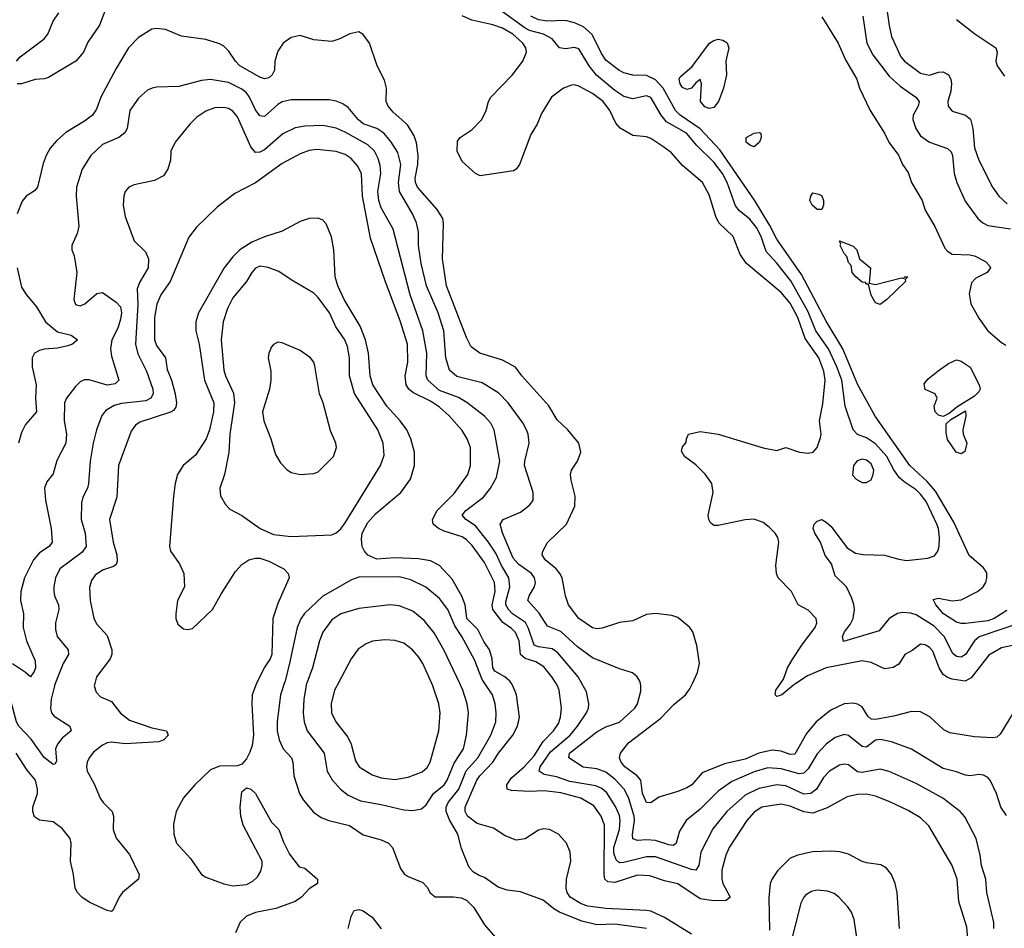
# Model space of a CAD drawing. Header units: inches. Extents: x 1834610 to 2027685, y 642842 to 774116.
# Tile 470 of 632: x 1944721 to 1949103, y 738911 to 742955. Entities that reach past the tile are written whole.
import ezdxf

# ---------------------------------------------------------------- set-up
doc = ezdxf.new("R2010")
doc.units = ezdxf.units.IN
doc.header["$MEASUREMENT"] = 0
doc.layers.add('B9743', color=7, linetype='Continuous')
doc.layers.add('B9744', color=7, linetype='Continuous')

msp = doc.modelspace()

# ---------------------------------------------------------------- linework, layer by layer
at = {"layer": 'B9743', "color": 5}
for points, elevation in [([(1944879.9, 740000), (1944876, 739990), (1944861.3, 739930), (1944858.4, 739890), (1944863.5, 739870), (1944874.5, 739854.5), (1944944.9, 739810), (1944950.6, 739790), (1944910, 739756.8), (1944889.3, 739730), (1944880.6, 739710), (1944884.9, 739655.1), (1944878, 739642), (1944870, 739639.7), (1944830, 739670.8), (1944772.7, 739752.7), (1944717.5, 739810), (1944706.8, 739830), (1944670, 739969.8), (1944654.4, 740000)], 460), ([(1945055.5, 740000), (1945053, 739990), (1945061.2, 739961.2), (1945080.8, 739940.8), (1945130, 739919.7), (1945170, 739868.5), (1945210, 739836.6), (1945310, 739803.5), (1945374.8, 739790), (1945382.4, 739770), (1945363.1, 739750), (1945339.8, 739740.2), (1945191.5, 739731.5), (1945130, 739739.9), (1945110, 739735.8), (1945090, 739726.5), (1945050, 739694.8), (1945030.2, 739670), (1945021.1, 739650), (1945018.2, 739630), (1945022, 739610), (1945053.3, 739553.3), (1945079.8, 739490), (1945092.4, 739470), (1945132.7, 739430), (1945138.1, 739410), (1945138, 739350), (1945150, 739311.5), (1945210, 739239.7), (1945253.4, 739150), (1945250.1, 739129.9), (1945178.9, 739070), (1945164.7, 739050), (1945136.3, 738990), (1945130, 738985.6), (1945110, 738989.7), (1945030, 739027.2), (1944998.2, 739050), (1944979.3, 739070), (1944967.5, 739090), (1944960.9, 739150), (1944948.1, 739210), (1944950.6, 739290), (1944946.4, 739310), (1944910, 739355.6), (1944870, 739385.1), (1944810, 739391.8), (1944786.8, 739406.8), (1944780.2, 739430), (1944780.2, 739450), (1944799.9, 739510), (1944800.9, 739530), (1944791.6, 739570), (1944754.1, 739614.1), (1944706.3, 739690)], 480), ([(1945775.4, 740000), (1945770.6, 739990), (1945756.4, 739950), (1945754, 739910), (1945761, 739770), (1945755.4, 739724.6), (1945745.5, 739694.5), (1945730, 739665.1), (1945710, 739640.7), (1945690, 739633.6), (1945610, 739632.3), (1945570, 739616), (1945500.8, 739550), (1945450, 739491.1), (1945417.8, 739430), (1945405.8, 739374.2), (1945406.7, 739330), (1945419.7, 739290), (1945481.4, 739221.4), (1945530, 739150.4), (1945550, 739138), (1945630, 739108.4), (1945670, 739099.7), (1945730, 739105.6), (1945759.1, 739121), (1945779.7, 739140.3), (1945794.8, 739165.2), (1945801, 739190), (1945799.7, 739210), (1945715.8, 739370), (1945704.8, 739410), (1945702, 739450), (1945710, 739518.8), (1945730, 739536.3), (1945750, 739530.6), (1945771.3, 739511.3), (1945842.4, 739382.4), (1945874.9, 739350), (1945894.6, 739294.6), (1945921.4, 739241.4), (1945964.9, 739184.9), (1945990, 739178), (1946046, 739130), (1946046, 739110), (1946010, 739086.9), (1945974.6, 739050), (1945947.7, 739030), (1945861.4, 738998.6), (1945770, 738981.6), (1945730, 738964.3), (1945701.7, 738938.3), (1945681.8, 738890)], 520), ([(1945898.8, 740000), (1945882, 739950), (1945866.5, 739830), (1945866.4, 739790), (1945875.7, 739750), (1945894.3, 739710), (1945931.1, 739670), (1945936.6, 739650), (1945940.8, 739590), (1945965.8, 739510), (1945982.1, 739482.1), (1946028.2, 739428.2), (1946063.3, 739403.4), (1946096.3, 739390), (1946188.2, 739368.2), (1946250, 739327.2), (1946330, 739304.2), (1946363.1, 739290), (1946379.7, 739270), (1946416.4, 739176.4), (1946432.8, 739152.8), (1946450, 739141.5), (1946515, 739115), (1946534.4, 739094.4), (1946548.3, 739068.3), (1946570, 739050.4), (1946651.5, 739051.5), (1946685.8, 739045.8), (1946710, 739035.8), (1946742.8, 739002.8), (1946790, 738925.7), (1946839.3, 738870)], 540), ([(1945998.3, 740000), (1945985.5, 739930), (1945982.2, 739870), (1945987.1, 739830), (1946000.1, 739790), (1946076.8, 739690), (1946089.3, 739610), (1946111.6, 739571.6), (1946148.2, 739530), (1946183.7, 739503.7), (1946238.5, 739478.5), (1946330, 739462.3), (1946430, 739437.3), (1946470, 739435.3), (1946510, 739442.3), (1946530, 739460.8), (1946562.5, 739510), (1946610.8, 739550), (1946624.2, 739570), (1946654.4, 739645.6), (1946695.8, 739710), (1946709.9, 739770), (1946718, 739870), (1946713, 739910), (1946693.3, 739970), (1946679.2, 740000)], 560), ([(1946138.5, 740000), (1946122.7, 739970), (1946107.9, 739910), (1946108.7, 739870), (1946127.8, 739830), (1946181.9, 739761.9), (1946195.7, 739730), (1946215.7, 739655.7), (1946231.7, 739630), (1946290, 739593.7), (1946330, 739580.1), (1946390, 739572.7), (1946450, 739583.8), (1946512.6, 739607.4), (1946534, 739626), (1946547.2, 739650), (1946587.1, 739790), (1946592.5, 739870), (1946586.5, 739910), (1946559.5, 739990), (1946555.1, 740000)], 580), ([(1947510, 738909.9), (1947370, 738929.1), (1947290, 738926.7), (1947222.9, 738943), (1947123.2, 738983.2), (1947097.5, 738997.5), (1947050, 739035.3), (1946950, 739073.5), (1946890, 739080.4), (1946850, 739093.3), (1946790, 739136.9), (1946765.5, 739145.5), (1946740.8, 739160.8), (1946721.2, 739181.2), (1946686.6, 739266.6), (1946671.6, 739330), (1946633.3, 739393.3), (1946619.4, 739430), (1946618.7, 739450), (1946627.6, 739470), (1946675.4, 739530), (1946708.7, 739611.3), (1946760.4, 739670), (1946817.5, 739770), (1946839.4, 739830), (1946841.9, 739870), (1946836.9, 739910), (1946825.6, 739950), (1946791.4, 740000)], 540), ([(1947710, 738884.4), (1947590, 738958.2), (1947530, 738986.3), (1947510, 738990.7), (1947330, 738999.1), (1947250, 739009), (1947219.1, 739019.1), (1947171.4, 739050), (1947158.1, 739070), (1947153.7, 739090), (1947154.7, 739130), (1947173.6, 739210), (1947171, 739250), (1947155.2, 739290), (1947118.5, 739330), (1947078.4, 739350), (1947050, 739353.9), (1947030, 739348.2), (1946970, 739308.2), (1946930, 739302.5), (1946882, 739322), (1946830, 739356.3), (1946757.1, 739377.1), (1946714.6, 739410), (1946702.9, 739430), (1946703.2, 739450), (1946756.1, 739570), (1946768.7, 739590), (1946826.7, 739650), (1946852.4, 739690), (1946915, 739770), (1946936.1, 739810), (1946945.6, 739850), (1946931.3, 739950), (1946916.1, 739990), (1946909.4, 740000)], 520), ([(1948941.3, 738850), (1948935.2, 738915.2), (1948900.8, 739030), (1948892.5, 739130), (1948869.9, 739189.9), (1948766.7, 739366.7), (1948730, 739402.6), (1948675.2, 739435.2), (1948593.7, 739473.7), (1948530, 739498.7), (1948490, 739508.1), (1948450, 739505.9), (1948403.7, 739496.3), (1948313.7, 739446.3), (1948250, 739423.9), (1948210, 739428.7), (1948150, 739454.3), (1948110, 739463.6), (1948023.6, 739450), (1947990, 739427.8), (1947957.5, 739390), (1947878, 739270), (1947863.4, 739236.6), (1947846.1, 739170), (1947845.9, 739130), (1947849.7, 739109.7), (1947882.9, 739050), (1947864.9, 739035.1), (1947810, 739033.7), (1947750, 739042.1), (1947650, 739108.9), (1947590, 739122.5), (1947524.8, 739144.8), (1947470, 739146.6), (1947370, 739114.2), (1947337.8, 739117.8), (1947324.4, 739130), (1947321.4, 739150), (1947323.6, 739370), (1947309.5, 739410), (1947275.9, 739455.9), (1947217.8, 739490), (1947130, 739514.2), (1947057.2, 739522.8), (1946990, 739519.9), (1946910, 739524.5), (1946890.7, 739530.7), (1946889.5, 739550), (1946910, 739580.4), (1946966.6, 739630), (1947010, 739678.9), (1947050, 739741.7), (1947096.4, 739790), (1947118.3, 739821.7), (1947128, 739850), (1947131.6, 739890), (1947122.1, 739970), (1947114.9, 739990), (1947108.6, 740000)], 480), ([(1949056.5, 738910), (1949056, 738936), (1949024.7, 739070), (1949020.5, 739130), (1949001.7, 739190), (1948995.8, 739235.8), (1948976.8, 739310), (1948927.4, 739407.4), (1948906.6, 739430), (1948829.7, 739490), (1948710, 739555.4), (1948590, 739609.1), (1948550, 739619.2), (1948470, 739604.9), (1948450, 739607.8), (1948410, 739638.3), (1948390, 739641.6), (1948370, 739637.2), (1948325, 739610), (1948298.4, 739581.6), (1948267.6, 739530), (1948241.1, 739510), (1948210, 739507.9), (1948130, 739544.5), (1948090, 739549.2), (1948010, 739533.7), (1947950, 739503.4), (1947867.5, 739430), (1947806.3, 739353.7), (1947751.9, 739250), (1947742.7, 739190), (1947730.1, 739169.9), (1947710, 739172.4), (1947550, 739228.6), (1947510, 739228.3), (1947410, 739203.4), (1947390, 739202.8), (1947375.7, 739215.7), (1947364.9, 739244.9), (1947365.6, 739270), (1947390.9, 739350), (1947394, 739390), (1947390, 739412.1), (1947373, 739453), (1947333.6, 739513.6), (1947312.3, 739532.3), (1947285, 739545), (1947170, 739564.7), (1947110, 739585), (1947055.2, 739595.2), (1947033.6, 739610), (1947037.6, 739630), (1947083.9, 739696.1), (1947170.4, 739770), (1947203.9, 739810), (1947243.2, 739870), (1947252.5, 739890), (1947254.1, 739910), (1947243.5, 739963.5), (1947222.9, 740000)], 460), ([(1949112.5, 739412.5), (1949087.4, 739450), (1949068.2, 739510), (1949039.8, 739570), (1949030, 739582.3), (1949010, 739592.3), (1948990, 739594.8), (1948950, 739589.1), (1948930, 739592.2), (1948890, 739607.2), (1948830, 739621.9), (1948690, 739708.2), (1948600.4, 739740.4), (1948550, 739751.6), (1948530, 739747.9), (1948490, 739717), (1948470, 739719.3), (1948410, 739769.2), (1948390, 739773.3), (1948350, 739759.5), (1948309.3, 739730.7), (1948270, 739687.8), (1948230, 739621.1), (1948210, 739601), (1948190, 739598.9), (1948110, 739620.3), (1948050, 739625.2), (1947990, 739607.7), (1947890, 739563.8), (1947830, 739521.5), (1947750, 739441.4), (1947687.6, 739390), (1947657, 739343), (1947642.3, 739290), (1947630, 739279.9), (1947610, 739281.9), (1947550, 739300.8), (1947510, 739305), (1947470, 739301.6), (1947449.1, 739309.1), (1947447.5, 739327.5), (1947457.4, 739390), (1947455.6, 739410), (1947430, 739492.5), (1947410.7, 739530.7), (1947370, 739574.6), (1947330, 739605), (1947290, 739620.1), (1947228, 739628), (1947164.4, 739670), (1947167.9, 739690), (1947290, 739785.7), (1947330, 739807.7), (1947390, 739828.2), (1947458.3, 739890), (1947470.8, 739910), (1947485.6, 739965.6), (1947486, 739990), (1947483.3, 740000)], 440), ([(1949142.7, 739870), (1949084.8, 739775.2), (1949070, 739761.5), (1949050, 739758.5), (1948970, 739762.9), (1948860.8, 739780.8), (1948833.9, 739793.9), (1948771.3, 739851.3), (1948730, 739874.7), (1948690, 739876), (1948610, 739854.7), (1948530, 739840.8), (1948510, 739841.4), (1948495.5, 739855.5), (1948470, 739895.8), (1948450, 739908.5), (1948430, 739913.5), (1948390, 739909.9), (1948330, 739881.5), (1948265, 739830), (1948221.8, 739778.2), (1948170, 739685.9), (1948150, 739683.8), (1948110, 739699.3), (1948070, 739703.6), (1948010, 739690.6), (1947950, 739663), (1947857.1, 739642.9), (1947757.5, 739602.5), (1947711.6, 739550), (1947690, 739536.6), (1947650, 739519.5), (1947565.6, 739494.4), (1947530, 739469.8), (1947510, 739470.8), (1947492.5, 739510), (1947486, 739570), (1947469.1, 739589.1), (1947414.2, 739630), (1947397.3, 739650), (1947390.8, 739670), (1947394.8, 739690), (1947430, 739735.9), (1947573.6, 739846.4), (1947632.6, 739907.4), (1947683.5, 739950), (1947704, 739976), (1947714.6, 740000)], 420), ([(1948175.6, 740000), (1948166.2, 739993.8), (1948112.4, 739950), (1948090, 739942), (1948083.1, 739950), (1948086.3, 739970), (1948106.6, 740000)], 380), ([(1948637, 738910), (1948626.2, 739070), (1948617.1, 739110), (1948600.3, 739150), (1948578.1, 739178.1), (1948552.8, 739192.8), (1948490, 739202), (1948470, 739208.2), (1948410, 739240.2), (1948370.9, 739250.9), (1948334.6, 739254.6), (1948249.6, 739250.4), (1948184.4, 739235.6), (1948150, 739222.4), (1948093.2, 739166.8), (1948069.2, 739130.8), (1948061.5, 739110), (1948054.4, 739045.6), (1948058.2, 738901.8)], 520), ([(1948446, 738870), (1948435.1, 738950), (1948422, 738982), (1948406.1, 739006.1), (1948367, 739050), (1948344.9, 739064.9), (1948315.5, 739075.5), (1948270, 739080.5), (1948245.4, 739074.6), (1948220.2, 739059.8), (1948210, 739049.5), (1948197.2, 739022.8), (1948148.6, 738830)], 540), ([(1946182.3, 738910), (1946196.5, 738963.5), (1946210, 738990.4), (1946230, 738994), (1946250, 738988.8), (1946290, 738960.4), (1946330, 738909)], 520)]:
    msp.add_lwpolyline(points, dxfattribs=dict(at, elevation=elevation))
at = {"layer": 'B9744', "color": 5}
for points, elevation in [([(1944707.4, 742770), (1944723.4, 742790), (1944830.9, 742869.1), (1944847.2, 742890), (1944870, 742948.2), (1944895.4, 742984.6)], 380), ([(1945107.8, 743012.2), (1945075.9, 742930), (1945025.2, 742854.8), (1945005.3, 742810), (1944971.2, 742770), (1944850, 742698.2), (1944830, 742691.1), (1944790, 742688.4), (1944729.3, 742669.3), (1944710.7, 742669.3)], 380), ([(1949170, 740268.1), (1948991.5, 740208.5), (1948970, 740189.9), (1948930, 740129.3), (1948910, 740116.9), (1948890, 740120.8), (1948873.7, 740133.7), (1948834.8, 740210), (1948790, 740255.6), (1948710, 740305.9), (1948686.9, 740313.1), (1948650, 740316.4), (1948628, 740312), (1948590.3, 740290), (1948545.3, 740234.7), (1948387.4, 740187.4), (1948383.1, 740210), (1948391.1, 740230), (1948416.4, 740263.6), (1948429.8, 740290), (1948436.2, 740330), (1948432.5, 740352.5), (1948423.3, 740383.3), (1948400.4, 740430), (1948350, 740479.6), (1948333.4, 740533.4), (1948306, 740570), (1948285.1, 740630), (1948259.6, 740670), (1948252, 740690), (1948257.2, 740710), (1948270, 740722.8), (1948290, 740730.8), (1948310, 740718.7), (1948330, 740701.1), (1948403.6, 740603.6), (1948441.1, 740581.1), (1948474.6, 740574.6), (1948570, 740571.6), (1948633, 740553), (1948667.8, 740547.8), (1948761.9, 740558.1), (1948791.3, 740568.6), (1948807.4, 740590), (1948813.3, 740610), (1948815, 740650), (1948809.9, 740690), (1948802.5, 740710), (1948754.5, 740810), (1948730, 740843.7), (1948710, 740862.7), (1948657.2, 740897.2), (1948636.4, 740916.4), (1948611.1, 740951.1), (1948579.4, 741010), (1948530, 741067.4), (1948490, 741094.3), (1948449.2, 741109.2), (1948429.9, 741130), (1948394.4, 741234.4), (1948379.9, 741350), (1948358.1, 741410), (1948320.4, 741490), (1948264.6, 741570), (1948230, 741655), (1948152.2, 741792.2), (1948090, 741871.7), (1948042.9, 741922.9), (1948020.2, 741990), (1948000.3, 742030), (1947970, 742066.7), (1947924.6, 742104.7), (1947906, 742126), (1947869.6, 742230), (1947848.9, 742270), (1947810, 742320.9), (1947734.2, 742394.2), (1947688.5, 742450), (1947600.2, 742500.2), (1947575.8, 742530), (1947530, 742607.8), (1947510, 742616.1), (1947450, 742602.4), (1947410, 742612.5), (1947370, 742639.9), (1947287.8, 742707.8), (1947255.9, 742750), (1947210, 742825.3), (1947190, 742830.6), (1947150, 742825.3), (1947122.7, 742830), (1947091.1, 742870), (1947052.4, 742890), (1946990, 742907.2), (1946970, 742917.6), (1946858.1, 742998.1)], 360), ([(1948578.9, 743010), (1948589.6, 742929.6), (1948600.7, 742880.7), (1948642, 742790), (1948658.4, 742770), (1948730, 742716.2), (1948770, 742708.2), (1948810, 742720.9), (1948830, 742722.4), (1948855, 742710), (1948864.7, 742690), (1948867.1, 742670), (1948864, 742636), (1948851.8, 742590), (1948852.4, 742570), (1948870, 742547.1), (1948930, 742529.3), (1948951.5, 742511.5), (1948962.4, 742470), (1948970, 742384.9), (1948988.8, 742330), (1949050.2, 742210), (1949077.7, 742170), (1949115.1, 742135.1)], 380), ([(1948106.6, 740000), (1948120, 740020), (1948138.3, 740070), (1948161.2, 740110), (1948204.2, 740175.8), (1948261.6, 740250), (1948268.6, 740270), (1948265.1, 740290), (1948230, 740327.3), (1948186, 740350), (1948156.3, 740410), (1948095.8, 740470), (1948088.3, 740490), (1948086.5, 740526.5), (1948099.4, 740630), (1948094.4, 740650), (1948082.4, 740670), (1948056.2, 740696.2), (1948030, 740717.3), (1947990, 740731.9), (1947950, 740728.5), (1947830, 740704.1), (1947810, 740704.2), (1947795.7, 740715.7), (1947787.6, 740730), (1947784.5, 740750), (1947807.2, 740850), (1947800.7, 740890), (1947771.3, 740931.3), (1947730, 740974), (1947679.3, 741010), (1947665.6, 741034.4), (1947670, 741054), (1947687.3, 741072.7), (1947688, 741090), (1947698, 741110), (1947750, 741122), (1947830, 741110.2), (1948030, 741048.6), (1948090, 741037.7), (1948130, 741051), (1948190.6, 741029.4), (1948230, 741026), (1948252.3, 741030), (1948269.8, 741050.2), (1948284.6, 741095.4), (1948287, 741110), (1948280.7, 741170), (1948294.4, 741245.6), (1948305.5, 741350), (1948299.1, 741390), (1948277.4, 741450), (1948216, 741536), (1948184.5, 741630), (1948150, 741692.8), (1948110, 741740.5), (1947955.3, 741870), (1947926.6, 741910), (1947896.4, 741990), (1947832.8, 742050), (1947818.8, 742078.8), (1947790, 742175.1), (1947759.3, 742230), (1947670, 742305.1), (1947621.5, 742361.5), (1947587.9, 742387.9), (1947530, 742425.7), (1947510, 742433.8), (1947450, 742438.7), (1947392.7, 742472.7), (1947374.6, 742494.6), (1947347.5, 742550), (1947317.1, 742590), (1947270, 742626.4), (1947210, 742658.5), (1947190, 742664.8), (1947176.2, 742663.8), (1947141.3, 742650), (1947087.4, 742610), (1947042.7, 742537.3), (1947023.9, 742490), (1946996.5, 742443.5), (1946944.9, 742310), (1946930.2, 742289.8), (1946918, 742282), (1946770, 742260.5), (1946750, 742269.6), (1946690, 742324.2), (1946668.7, 742370), (1946670, 742414.4), (1946681.1, 742430), (1946734.1, 742465.9), (1946777.2, 742510), (1946797.4, 742550), (1946807.1, 742590), (1946817.4, 742610), (1946912.8, 742707.2), (1946959.6, 742770), (1946975.8, 742810), (1946974.1, 742830), (1946960.8, 742850), (1946916, 742890), (1946870, 742917.8), (1946827.4, 742932.6), (1946733.2, 742953.2), (1946690, 742971.3)], 380), ([(1949114.1, 740325.9), (1949058, 740290), (1949030, 740279.8), (1948930, 740267.5), (1948910, 740267), (1948890, 740273.4), (1948832, 740310), (1948798, 740350), (1948786.5, 740373.5), (1948810, 740380.2), (1948870, 740368.7), (1948910, 740373.2), (1948983.7, 740410), (1949009.2, 740430), (1949020.1, 740450), (1949025.4, 740470), (1949025, 740490), (1949020.2, 740500.2), (1949010, 740515.1), (1948946, 740570), (1948878, 740718), (1948796.2, 740856.2), (1948759.6, 740899.6), (1948682.6, 740970), (1948528.5, 741190), (1948450.6, 741330), (1948384.8, 741490), (1948310, 741613.2), (1948200.7, 741820.7), (1948090, 741978.5), (1948059.1, 742039.1), (1947991.1, 742151.1), (1947836.1, 742376.1), (1947748.9, 742468.9), (1947659.9, 742530), (1947639.2, 742550), (1947584.6, 742650), (1947550, 742687.2), (1947510, 742706.7), (1947450, 742707.3), (1947410, 742717.6), (1947386.8, 742730), (1947330, 742774.2), (1947310, 742803.7), (1947269.2, 742889.2), (1947230, 742923.3), (1947190, 742940.8), (1947150, 742951.5), (1947070, 742948.1), (1947030, 742954), (1946995.7, 742970)], 340), ([(1948290, 742967.3), (1948362.8, 742850), (1948395.5, 742775.5), (1948446, 742690), (1948458.3, 742650), (1948506, 742550), (1948569.3, 742449.3), (1948589.4, 742409.4), (1948631.8, 742351.8), (1948650.2, 742310.2), (1948675.3, 742275.3), (1948690.2, 742230), (1948736.8, 742150), (1948750, 742106.7), (1948793.9, 742033.9), (1948838.3, 741938.4), (1948850, 741923.9), (1948870.8, 741910.8), (1948948.9, 741908.9), (1948970, 741903.5), (1949018.3, 741878.3), (1949038.3, 741858.3), (1949041.6, 741850), (1949026.7, 741830), (1948976, 741804), (1948956, 741784), (1948945.9, 741734.1), (1948953.5, 741690), (1948990, 741625.8), (1949029.6, 741569.6), (1949090, 741518.5), (1949110, 741506.9)], 340), ([(1948472.4, 742970), (1948490.6, 742850), (1948518.1, 742798.1), (1948590, 742703.7), (1948638.7, 742658.7), (1948708.4, 742610), (1948723.2, 742590), (1948718.6, 742570), (1948697.3, 742530), (1948695.4, 742510), (1948708.6, 742470), (1948730, 742437.8), (1948770, 742410.1), (1948850, 742381.1), (1948866.3, 742366.3), (1948872.5, 742350), (1948879.8, 742270), (1948891, 742230), (1948927.8, 742147.8), (1948985, 742070), (1949007.6, 742050), (1949030, 742038.5), (1949130, 742024.4)], 360), ([(1948890, 742955.8), (1948971.5, 742891.5), (1949065.3, 742830), (1949071.3, 742810), (1949065.2, 742770), (1949071.4, 742750), (1949103.6, 742703.6)], 420), ([(1947714.6, 740000), (1947736.9, 740050), (1947746.9, 740090), (1947734.5, 740170), (1947716, 740230), (1947703.5, 740250), (1947650, 740294.5), (1947623.4, 740303.4), (1947550, 740311.6), (1947510, 740306.8), (1947450, 740279.1), (1947390, 740272.2), (1947313.5, 740246.5), (1947290, 740243.9), (1947270, 740247.5), (1947209.8, 740290), (1947163.7, 740350), (1947150.8, 740390), (1947134.5, 740470), (1947125.2, 740490), (1947108.9, 740510), (1947059.3, 740550), (1947046.9, 740573.1), (1947048.6, 740590), (1947070, 740627.4), (1947154, 740710), (1947191.6, 740790), (1947193.5, 740833.5), (1947174.7, 740905.3), (1947172.8, 740930), (1947177.4, 740950), (1947203.5, 740990), (1947218.2, 741030), (1947208.9, 741070), (1947160.2, 741130), (1947113.6, 741173.6), (1947076.3, 741236.3), (1946956.4, 741370), (1946928.3, 741408.3), (1946870, 741439.4), (1946769.6, 741470), (1946730, 741498.7), (1946710, 741539.6), (1946620.8, 741770), (1946602.7, 741890), (1946607.9, 742047.9), (1946603.9, 742070), (1946579.5, 742110), (1946491.1, 742210), (1946482.8, 742230), (1946481.4, 742250), (1946492.6, 742310), (1946494.9, 742350), (1946486.7, 742406.7), (1946477.2, 742437.2), (1946447.4, 742487.4), (1946382.9, 742542.9), (1946361.7, 742570), (1946352.6, 742590), (1946353.7, 742650), (1946345.1, 742685.1), (1946312.4, 742750), (1946278, 742850), (1946250, 742889.4), (1946230, 742900.9), (1946190, 742891.6), (1946146, 742870), (1946110, 742858.4), (1946030, 742865.1), (1945970, 742884), (1945930, 742875.7), (1945893.8, 742850), (1945870, 742815.1), (1945857.2, 742770), (1945855.2, 742730), (1945845.5, 742710), (1945830, 742695.3), (1945810, 742691.7), (1945790, 742699), (1945701.2, 742750), (1945681.8, 742770), (1945650, 742816.8), (1945630, 742836.5), (1945610, 742847.9), (1945550, 742867.1), (1945441.5, 742881.5), (1945370, 742911.2), (1945330, 742916), (1945310, 742912.1), (1945250, 742875.2), (1945205.8, 742830), (1945150, 742737.3), (1945083, 742610), (1945063, 742557), (1945044.6, 742530), (1945010, 742503.4), (1944926.9, 742453.1), (1944884.8, 742415.2), (1944857.7, 742382.3), (1944838.9, 742350), (1944825.4, 742314.6), (1944801.2, 742210), (1944787.4, 742192.6), (1944750, 742168.7), (1944733, 742147), (1944710.6, 742090)], 420), ([(1947483.3, 740000), (1947480.7, 740010), (1947469.7, 740029.7), (1947448.2, 740048.2), (1947390, 740065.1), (1947270, 740115), (1947203.3, 740163.3), (1947130, 740231.5), (1947070, 740255.2), (1947033.6, 740313.6), (1946982.9, 740370), (1946988.3, 740390), (1947012.7, 740430), (1947016.4, 740450), (1947012.1, 740470), (1946999.3, 740490), (1946942.8, 740530), (1946917.8, 740557.8), (1946869, 740671), (1946859, 740710), (1946872.6, 740730), (1946950, 740763.6), (1946990, 740793.7), (1947005.7, 740814.3), (1947006.6, 740850), (1946967.8, 740970), (1946968.6, 740990), (1946987.8, 741070), (1946983.5, 741110), (1946976.4, 741130), (1946960.6, 741160.6), (1946894.9, 741250), (1946852.7, 741292.7), (1946778.9, 741338.9), (1946667.1, 741367.1), (1946634.2, 741394.2), (1946618.1, 741450), (1946608, 741570), (1946583.4, 741650), (1946532.2, 741770), (1946507.6, 741870), (1946495.8, 741950), (1946495.4, 742010), (1946487.3, 742050), (1946469.4, 742090), (1946410.8, 742190), (1946407.4, 742230), (1946416.7, 742310), (1946404.2, 742364.2), (1946373.2, 742413.2), (1946341.9, 742450), (1946310, 742470.8), (1946250, 742491), (1946227.5, 742510), (1946183.3, 742563.3), (1946159.8, 742579.8), (1946130, 742592.2), (1946097.9, 742597.9), (1945930, 742598.6), (1945890, 742588.6), (1945870, 742576.8), (1945810, 742524.5), (1945790, 742526.5), (1945770, 742553.1), (1945744.5, 742610), (1945730, 742629.2), (1945710, 742645.4), (1945650, 742675), (1945570, 742688.1), (1945530, 742684.3), (1945430, 742658), (1945330, 742654.8), (1945310.2, 742649.8), (1945290, 742641.7), (1945250, 742604.8), (1945212.1, 742550), (1945199.6, 742470), (1945189.4, 742450.6), (1945162.4, 742430), (1945090, 742398.9), (1945037.3, 742350), (1944999.7, 742290), (1944974.7, 742210), (1944972.6, 742170), (1944984.8, 742035.2), (1944977.3, 742002.7), (1944953.4, 741950), (1944954, 741930), (1944963.8, 741903.8), (1944975.3, 741830), (1944961.8, 741710), (1944970, 741686.7), (1944990, 741680.9), (1945011.2, 741690), (1945064.5, 741735.5), (1945090, 741740.3), (1945150, 741697.3), (1945170, 741677.2), (1945175.1, 741650), (1945170, 741621.3), (1945157.7, 741582.3), (1945132, 741530), (1945125.3, 741490), (1945130, 741457.1), (1945163.2, 741350), (1945145.5, 741334.5), (1945110, 741328.8), (1945030, 741352), (1945007.7, 741352.3), (1944990, 741342.6), (1944970, 741322), (1944930.1, 741269.9), (1944921.4, 741250), (1944919.2, 741170), (1944930.1, 741110), (1944926, 741070), (1944887, 740993), (1944870, 740933.6), (1944841.4, 740898.6), (1944831.5, 740870), (1944835.8, 740815.8), (1944861.8, 740690), (1944865.4, 740630), (1944852.6, 740610), (1944810, 740581.5), (1944782.7, 740550), (1944743.1, 740470), (1944725.9, 740410), (1944725.4, 740370), (1944738.4, 740310), (1944737.1, 740250), (1944751.1, 740190), (1944790, 740100.5), (1944791.3, 740070), (1944785.9, 740054.1), (1944770, 740029.3), (1944747.3, 740050), (1944690, 740087.3)], 440), ([(1947222.9, 740000), (1947206, 740030), (1947116.3, 740136.3), (1947090, 740155.1), (1947030, 740163.6), (1947010.7, 740170.7), (1946985.5, 740245.5), (1946971.8, 740271.8), (1946914, 740310), (1946896, 740330), (1946884.6, 740350), (1946884.4, 740364.4), (1946902.7, 740430), (1946897.3, 740470), (1946865, 740525), (1946839.7, 740579.7), (1946806.7, 740630), (1946750, 740702.2), (1946706.4, 740730), (1946690.8, 740750), (1946706.3, 740770), (1946784.5, 740830), (1946816.5, 740870), (1946842.7, 740917.3), (1946857.3, 740990), (1946833, 741130), (1946818.4, 741158.4), (1946790, 741189.8), (1946711.1, 741251.1), (1946673.2, 741273.2), (1946590, 741304.7), (1946537.1, 741350), (1946530.4, 741370.4), (1946533.5, 741470), (1946515.8, 741570), (1946458.7, 741730), (1946382.6, 742022.6), (1946330, 742117.2), (1946318.8, 742150), (1946314.4, 742190), (1946328.3, 742270), (1946325.3, 742305.3), (1946316.8, 742336.8), (1946299.6, 742370), (1946270, 742397.4), (1946170, 742453.7), (1946130, 742471.4), (1946070, 742484.5), (1945990, 742481.4), (1945947.2, 742472.8), (1945893, 742447), (1945810, 742375.4), (1945790, 742364.5), (1945770, 742364.3), (1945750, 742388.6), (1945690, 742523.1), (1945670, 742547.2), (1945650, 742559.5), (1945630, 742563.4), (1945590, 742561.8), (1945550, 742547.9), (1945510, 742521), (1945479, 742490), (1945413.7, 742410), (1945393.7, 742370), (1945392, 742330), (1945380.4, 742290), (1945360.7, 742259.3), (1945321.1, 742238.9), (1945230, 742220.5), (1945207.7, 742210), (1945190.3, 742189.7), (1945184.2, 742170), (1945182.3, 742130), (1945190, 742078.8), (1945230.2, 741970.2), (1945281.1, 741921.1), (1945294, 741890), (1945293.5, 741850), (1945254.2, 741785.8), (1945243.6, 741756.4), (1945247.4, 741687.4), (1945237.1, 741510), (1945247.1, 741467.1), (1945285.7, 741390), (1945313.4, 741310), (1945314.8, 741290), (1945305.6, 741270), (1945282.3, 741257.7), (1945174, 741246), (1945141.8, 741238.2), (1945104.4, 741215.6), (1945087.3, 741192.7), (1945063.2, 741130), (1945049, 741070), (1945035, 740990), (1945028.1, 740890), (1945023, 740870), (1945002.5, 740830), (1944996, 740804), (1944994.3, 740730), (1945013, 740670), (1945017, 740610), (1944997.3, 740582.7), (1944899.8, 740510), (1944880.1, 740470), (1944872.6, 740430), (1944873.7, 740410), (1944876.9, 740390), (1944893.8, 740350), (1944896, 740330), (1944880.5, 740270), (1944880.1, 740240.1), (1944887.8, 740210), (1944936.5, 740150), (1944939.2, 740130), (1944915.3, 740090), (1944879.9, 740000)], 460), ([(1947108.6, 740000), (1947089.9, 740030), (1947053.9, 740073.9), (1947017.4, 740097.4), (1946970, 740112.3), (1946950, 740129.9), (1946943.7, 740190), (1946927.2, 740227.2), (1946910, 740244.8), (1946871.4, 740271.4), (1946826.6, 740330), (1946823.5, 740350), (1946837.4, 740410), (1946833.7, 740450), (1946790, 740538.9), (1946734.8, 740614.8), (1946710, 740640.4), (1946690, 740653.3), (1946610, 740677.7), (1946584.5, 740690), (1946561.2, 740710), (1946558.5, 740730), (1946578.8, 740770), (1946654.5, 740845.5), (1946715.5, 740930), (1946727.1, 740970), (1946727.5, 741050), (1946711.8, 741090), (1946690, 741125.8), (1946632.1, 741192.1), (1946589.7, 741229.7), (1946550, 741257.1), (1946470, 741296), (1946453.2, 741310), (1946440.9, 741330), (1946435.9, 741370), (1946448.2, 741430), (1946447.3, 741510), (1946414.8, 741614.8), (1946348.4, 741788.4), (1946282.7, 741982.7), (1946246.4, 742170), (1946242.3, 742270), (1946225, 742305), (1946196.6, 742336.6), (1946170, 742354.3), (1946130, 742368.2), (1946043.4, 742376.6), (1946010, 742371.9), (1945970, 742357.2), (1945890, 742314.9), (1945770, 742229), (1945678.5, 742181.5), (1945600.3, 742119.7), (1945508.1, 742031.9), (1945473.8, 741986.2), (1945390.6, 741790), (1945350.1, 741729.9), (1945332, 741688), (1945321, 741630), (1945321.8, 741530), (1945330, 741505), (1945369.7, 741450), (1945378.1, 741398.1), (1945397.1, 741350), (1945412.8, 741290), (1945419, 741250), (1945416.8, 741230), (1945405.1, 741214.9), (1945392.2, 741207.8), (1945256.3, 741163.7), (1945236.5, 741150), (1945217.2, 741122.8), (1945160.8, 740970), (1945154, 740830), (1945121.7, 740730), (1945137, 740630), (1945153, 740573), (1945154.5, 740545.5), (1945150.1, 740529.9), (1945138.6, 740521.4), (1945090, 740504.5), (1945057.1, 740482.9), (1945040.6, 740459.4), (1945032.2, 740427.8), (1945034.8, 740370), (1945051.8, 740290), (1945064.6, 740264.6), (1945110, 740214.3), (1945132, 740150), (1945131.5, 740130), (1945124.3, 740110), (1945062.7, 740030), (1945055.5, 740000)], 480), ([(1946909.4, 740000), (1946902.7, 740010), (1946879.5, 740030), (1946835, 740055), (1946827.3, 740070), (1946824.1, 740110), (1946812.5, 740150), (1946786.6, 740186.6), (1946760.3, 740240.3), (1946710.7, 740290), (1946703.1, 740350), (1946689.3, 740389.3), (1946645.2, 740465.2), (1946590, 740525.7), (1946550, 740546.8), (1946495.5, 740555.5), (1946390, 740559.4), (1946310, 740553.8), (1946271.2, 740571.2), (1946255.2, 740590), (1946245.7, 740610), (1946242, 740642), (1946245.7, 740670), (1946270, 740717.5), (1946304.2, 740755.8), (1946417.3, 740850), (1946460.5, 740910), (1946478.2, 740970), (1946478.1, 741030), (1946461.9, 741090), (1946443.4, 741130), (1946413.9, 741170), (1946354.7, 741234.7), (1946293.4, 741330), (1946280.4, 741370), (1946273.8, 741470), (1946260.6, 741530), (1946236.6, 741590), (1946165.6, 741710), (1946136.9, 741770), (1946124.9, 741810), (1946119.7, 741930), (1946108.5, 741988.5), (1946085.7, 742045.7), (1946070, 742062), (1946050, 742070.8), (1946010, 742069.9), (1945970, 742056.1), (1945890, 742013.9), (1945810, 741988.2), (1945754.9, 741965.1), (1945701.6, 741930), (1945670, 741899.9), (1945631.8, 741850), (1945517.7, 741650), (1945505.7, 741610), (1945505.1, 741570), (1945519.6, 741510), (1945544, 741350), (1945584.9, 741250), (1945584.4, 741210), (1945566.6, 741130), (1945551.1, 741088.9), (1945503.4, 741016.6), (1945449.2, 740970), (1945423.2, 740930), (1945412.6, 740890), (1945405.7, 740834.3), (1945388.2, 740610), (1945392, 740590), (1945432.3, 740532.3), (1945451.3, 740490), (1945454, 740430), (1945423.9, 740370), (1945415.6, 740310), (1945415.6, 740290), (1945425.1, 740265.1), (1945450, 740243.7), (1945470, 740240.3), (1945490, 740244.6), (1945579.1, 740330), (1945618.9, 740401.1), (1945681.8, 740498.2), (1945709.9, 740530.1), (1945740.4, 740550), (1945770, 740558), (1945790, 740557.5), (1945830, 740545.1), (1945896.9, 740510), (1945916.1, 740490), (1945920.2, 740470), (1945870, 740356.9), (1945848.1, 740290), (1945842.9, 740130), (1945835.7, 740110), (1945808.9, 740070), (1945775.4, 740000)], 520), ([(1944710.4, 741850.5), (1944730, 741764.9), (1944750, 741732.3), (1944796.2, 741676.2), (1944836.1, 741610), (1944890, 741565.4), (1944950.6, 741550), (1944978, 741530), (1944956.3, 741510), (1944936.2, 741503.8), (1944890, 741492.8), (1944830, 741488.7), (1944810, 741482.8), (1944787.8, 741470), (1944776.6, 741450), (1944776.6, 741410), (1944795.1, 741330), (1944791.3, 741270), (1944795.5, 741210), (1944746.8, 741153.2), (1944730, 741117.6), (1944716.6, 741070)], 420), ([(1946791.4, 740000), (1946778.6, 740018.6), (1946745.8, 740105.8), (1946688.9, 740210), (1946657.2, 740257.2), (1946627.1, 740330), (1946590, 740378), (1946528.7, 740428.7), (1946461.7, 740461.7), (1946410, 740475.3), (1946230, 740474.1), (1946198.2, 740461.8), (1946070.5, 740389.5), (1945988.6, 740311.4), (1945972.4, 740287.6), (1945956.1, 740250), (1945923.7, 740096.3), (1945902.2, 740010), (1945898.8, 740000)], 540), ([(1946679.2, 740000), (1946610, 740147.4), (1946566.1, 740226.1), (1946521.4, 740281.4), (1946470, 740322.3), (1946410, 740346.6), (1946370, 740350.6), (1946230, 740334.5), (1946150, 740310.6), (1946110, 740283.1), (1946070.6, 740229.4), (1946055.6, 740190), (1946024.4, 740070), (1945998.6, 740001.4), (1945998.3, 740000)], 560), ([(1946555.1, 740000), (1946515.4, 740090), (1946498.1, 740118.1), (1946469.8, 740150), (1946430, 740180.2), (1946391.7, 740191.7), (1946345.6, 740194.4), (1946291.6, 740188.4), (1946262.8, 740177.2), (1946227.3, 740152.7), (1946196.5, 740110), (1946138.5, 740000)], 580), ([(1949250, 740193), (1949090, 740159.1), (1949033.3, 740126.8), (1948954.5, 740025.5), (1948929, 740011), (1948870, 740019.2), (1948850, 740026.3), (1948830, 740040.6), (1948812.1, 740070), (1948783.9, 740143.9), (1948770, 740159.8), (1948750, 740172.2), (1948730, 740176.1), (1948692.5, 740147.5), (1948660.3, 740130), (1948633.1, 740086.9), (1948608.4, 740071.6), (1948570, 740066.1), (1948510, 740093.6), (1948470, 740101.6), (1948309.4, 740070.6), (1948226.3, 740033.7), (1948175.6, 740000)], 380)]:
    msp.add_lwpolyline(points, dxfattribs=dict(at, elevation=elevation))
for points, elevation in [([(1947790, 742559.8), (1947770, 742566.5), (1947751.2, 742590), (1947755.1, 742670), (1947750, 742688), (1947730, 742674), (1947710.4, 742649.6), (1947690, 742643.5), (1947670, 742652.3), (1947659.7, 742670), (1947656, 742690), (1947660.1, 742699.9), (1947713.4, 742746.6), (1947791.5, 742850), (1947810, 742862.7), (1947830, 742867.9), (1947850, 742864), (1947870, 742851.5), (1947876.4, 742830), (1947863, 742770), (1947866, 742710), (1947853.4, 742650), (1947830.5, 742590), (1947810, 742563.6)], 320), ([(1947990, 742388.2), (1947970, 742395.6), (1947953.7, 742410), (1947954.7, 742430), (1947990, 742450.2), (1948013.4, 742453.4), (1948018.8, 742450), (1948020.4, 742430), (1948013.4, 742410)], 320), ([(1948290, 742109.3), (1948270, 742109.8), (1948247.1, 742130), (1948237.6, 742150), (1948241.2, 742170), (1948250, 742184.7), (1948278, 742178), (1948290.4, 742170.4), (1948298, 742150), (1948298, 742130)], 320), ([(1948530, 741775.5), (1948645.4, 741805.4), (1948656.4, 741803.6), (1948658, 741810), (1948674, 741810), (1948662, 741798), (1948662.8, 741790), (1948580.4, 741710), (1948550, 741687), (1948530, 741694.3), (1948510, 741728), (1948498, 741778), (1948490, 741777.2), (1948484.4, 741784.4), (1948470, 741787.3), (1948441.7, 741810), (1948425.3, 741830), (1948420.9, 741860.9), (1948410, 741874), (1948401.5, 741901.5), (1948390, 741914.5), (1948372.7, 741950), (1948375.3, 741955.3), (1948370, 741970.5), (1948430, 741946.8), (1948446.8, 741930), (1948458.8, 741890), (1948507.7, 741850), (1948502, 741782)], 320), ([(1945790, 741857.6), (1945770, 741848.3), (1945754, 741830), (1945730.1, 741789.9), (1945670, 741717.2), (1945646.7, 741670), (1945627.5, 741610), (1945618, 741530), (1945630, 741394.8), (1945636.8, 741370), (1945672.6, 741292.6), (1945676.8, 741250), (1945657, 741110), (1945651.4, 741028.6), (1945632.9, 740930), (1945611.4, 740870), (1945614.9, 740834.9), (1945636.9, 740796.9), (1945656.7, 740776.7), (1945710, 740747.4), (1945790.9, 740690.9), (1945850, 740663.9), (1945930, 740654.7), (1946110, 740662.6), (1946130, 740671.1), (1946150, 740688.3), (1946170, 740715.9), (1946326.4, 740970), (1946343.3, 741016.7), (1946338.5, 741070), (1946315.4, 741130), (1946211.1, 741291.1), (1946189.4, 741370), (1946189.4, 741450), (1946180, 741500), (1946168.5, 741530), (1946127.8, 741587.8), (1946099.2, 741650), (1946050, 741718.7), (1946030, 741738.2), (1945930, 741796.3), (1945874.7, 741834.7), (1945827.5, 741852.5)], 540), ([(1945870, 741519), (1945850.7, 741509.3), (1945841.4, 741498.6), (1945830.7, 741470), (1945827.7, 741450), (1945839.3, 741390), (1945838.7, 741350), (1945833.1, 741310), (1945801.8, 741210), (1945807.5, 741170), (1945839.6, 741090), (1945859.4, 741019.4), (1945882.2, 740982.2), (1945910, 740953), (1945930, 740939.3), (1945970, 740930.4), (1946030, 740934.4), (1946050, 740943), (1946117, 741010), (1946131.2, 741050), (1946128.3, 741070), (1946105.1, 741125.1), (1946071.9, 741250), (1946055, 741290), (1946034.7, 741414.7), (1946029.7, 741430), (1946014.7, 741450), (1945970, 741482.9), (1945890, 741517.2)], 560), ([(1948830, 741188.7), (1948810, 741194), (1948795.6, 741210), (1948790, 741234), (1948804, 741270), (1948795.3, 741290), (1948750, 741309.5), (1948746, 741334), (1948763.6, 741356.4), (1948807.6, 741392.4), (1948854.9, 741425.1), (1948890, 741441.6), (1948910, 741435.2), (1948950, 741408), (1948991.5, 741330), (1948994.9, 741310), (1948990, 741299), (1948970, 741279), (1948892, 741230), (1948858, 741202)], 320), ([(1948910, 741023), (1948888.6, 741030), (1948850, 741086), (1948843.6, 741116.4), (1948844.5, 741155.5), (1948864, 741176), (1948930, 741214), (1948930.7, 741190.7), (1948918, 741130), (1948919.1, 741110), (1948935.5, 741070), (1948926.4, 741033.6)], 320), ([(1948470, 740998.6), (1948448.4, 740991.6), (1948431.6, 740970), (1948427.4, 740927.4), (1948444, 740910), (1948470, 740895.5), (1948490, 740895.5), (1948510, 740907.3), (1948519.8, 740930), (1948521.5, 740950), (1948510, 740977.6), (1948490, 740994.9)], 380)]:
    msp.add_lwpolyline(points, close=True, dxfattribs=dict(at, elevation=elevation))

doc.saveas('drawing.dxf')
